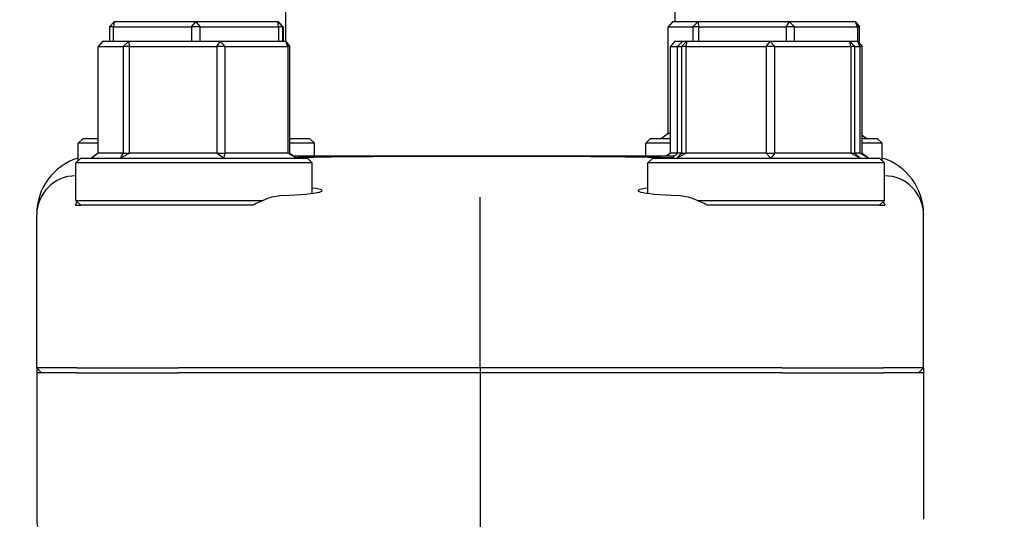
# Model space of a CAD drawing. Header units: inches. Extents: x 18 to 846, y -67 to 561.
# Tile 548 of 656: x 718.12 to 721.24, y 224.14 to 225.73. Entities that reach past the tile are written whole.
import ezdxf

# ---------------------------------------------------------------- set-up
doc = ezdxf.new("R2010")
doc.units = ezdxf.units.IN
doc.header["$LTSCALE"] = 24
doc.header["$MEASUREMENT"] = 0
doc.layers.add('Visible (ANSI)', color=7, linetype='Continuous', lineweight=30)

msp = doc.modelspace()

# ---------------------------------------------------------------- linework, layer by layer
at = {"layer": 'Visible (ANSI)'}
for p, q in [((718.9633, 225.97282), (718.9633, 225.65661)), ((720.1983, 225.97282), (720.1983, 225.71911)), ((718.40508, 225.70349), (718.42067, 225.71911)), ((718.41849, 225.70349), (718.40508, 225.70349)), ((718.40508, 225.70349), (718.40508, 225.65661)), ((718.42067, 225.71911), (718.41849, 225.70349)), ((718.41849, 225.65661), (718.41849, 225.70349)), ((718.41849, 225.70349), (718.66569, 225.70349)), ((718.67928, 225.71911), (718.42067, 225.71911)), ((718.66569, 225.70349), (718.67928, 225.71911)), ((718.69276, 225.70349), (718.66569, 225.70349)), ((718.66569, 225.70349), (718.66569, 225.65661)), ((718.67928, 225.71911), (718.69276, 225.70349)), ((718.93941, 225.71911), (718.67928, 225.71911)), ((718.69276, 225.65661), (718.69276, 225.70349)), ((718.69276, 225.70349), (718.94142, 225.70349)), ((718.94142, 225.70349), (718.93941, 225.71911)), ((718.93941, 225.71911), (718.95507, 225.70349)), ((718.94094, 225.71911), (718.93941, 225.71911)), ((718.95653, 225.70349), (718.94094, 225.71911)), ((718.95507, 225.70349), (718.94142, 225.70349)), ((718.94142, 225.70349), (718.94142, 225.65661)), ((718.95507, 225.65661), (718.95507, 225.70349)), ((718.95507, 225.70349), (718.95653, 225.70349)), ((718.95653, 225.70349), (718.95653, 225.65661)), ((720.19057, 225.71911), (720.17732, 225.70349)), ((720.17732, 225.36474), (720.17732, 225.70349)), ((720.17732, 225.70349), (720.25484, 225.70349)), ((720.27167, 225.71911), (720.19057, 225.71911)), ((720.25484, 225.70349), (720.27167, 225.71911)), ((720.27421, 225.70349), (720.25484, 225.70349)), ((720.25484, 225.70349), (720.25484, 225.65661)), ((720.27167, 225.71911), (720.27421, 225.70349)), ((720.5619, 225.71911), (720.27167, 225.71911)), ((720.27421, 225.65661), (720.27421, 225.70349)), ((720.27421, 225.70349), (720.55164, 225.70349)), ((720.55164, 225.70349), (720.5619, 225.71911)), ((720.5777, 225.70349), (720.55164, 225.70349)), ((720.55164, 225.70349), (720.55164, 225.65661)), ((720.5619, 225.71911), (720.5777, 225.70349)), ((720.77104, 225.71911), (720.5619, 225.71911)), ((720.5777, 225.65661), (720.5777, 225.70349)), ((720.5777, 225.70349), (720.77761, 225.70349)), ((720.77761, 225.70349), (720.77104, 225.71911)), ((720.77104, 225.71911), (720.78429, 225.70349)), ((720.78429, 225.70349), (720.77761, 225.70349)), ((720.77761, 225.70349), (720.77761, 225.65661)), ((720.78429, 225.64995), (720.78429, 225.70349)), ((718.38294, 225.65661), (718.36975, 225.64099)), ((718.36975, 225.30224), (718.36975, 225.64099)), ((718.36975, 225.64099), (718.44898, 225.64099)), ((718.46583, 225.65661), (718.38294, 225.65661)), ((718.44898, 225.64099), (718.46583, 225.65661)), ((718.46847, 225.64099), (718.44898, 225.64099)), ((718.44898, 225.64099), (718.44898, 225.30224)), ((718.46583, 225.65661), (718.46847, 225.64099)), ((718.75651, 225.65661), (718.46583, 225.65661)), ((718.46847, 225.30224), (718.46847, 225.64099)), ((718.46847, 225.64099), (718.74634, 225.64099)), ((718.74634, 225.64099), (718.75651, 225.65661)), ((718.77235, 225.64099), (718.74634, 225.64099)), ((718.74634, 225.64099), (718.74634, 225.30224)), ((718.75651, 225.65661), (718.77235, 225.64099)), ((718.96431, 225.65661), (718.75651, 225.65661)), ((718.77235, 225.30224), (718.77235, 225.64099)), ((718.77235, 225.64099), (718.97098, 225.64099)), ((718.97098, 225.64099), (718.96431, 225.65661)), ((718.96431, 225.65661), (718.9775, 225.64099)), ((718.9775, 225.64099), (718.97098, 225.64099)), ((718.97098, 225.64099), (718.97098, 225.30224)), ((718.9775, 225.30224), (718.9775, 225.64099)), ((720.19729, 225.65661), (720.18411, 225.64099)), ((720.18411, 225.30224), (720.18411, 225.64099)), ((720.18411, 225.64099), (720.20698, 225.64099)), ((720.2223, 225.65661), (720.19729, 225.65661)), ((720.2223, 225.65661), (720.20698, 225.64099)), ((720.20698, 225.30224), (720.20698, 225.64099)), ((720.20698, 225.64099), (720.21951, 225.64099)), ((720.21951, 225.64099), (720.23541, 225.65661)), ((720.23405, 225.64099), (720.21951, 225.64099)), ((720.21951, 225.64099), (720.21951, 225.30224)), ((720.23541, 225.65661), (720.2223, 225.65661)), ((720.23541, 225.65661), (720.23405, 225.64099)), ((720.23405, 225.30224), (720.23405, 225.64099)), ((720.23405, 225.64099), (720.48801, 225.64099)), ((720.50108, 225.65661), (720.23541, 225.65661)), ((720.48801, 225.64099), (720.50108, 225.65661)), ((720.51505, 225.64099), (720.48801, 225.64099)), ((720.48801, 225.64099), (720.48801, 225.30224)), ((720.50108, 225.65661), (720.51505, 225.64099)), ((720.75366, 225.65661), (720.50108, 225.65661)), ((720.51505, 225.30224), (720.51505, 225.64099)), ((720.51505, 225.64099), (720.75649, 225.64099)), ((720.75649, 225.64099), (720.75366, 225.65661)), ((720.75366, 225.65661), (720.76898, 225.64099)), ((720.77867, 225.65661), (720.75366, 225.65661)), ((720.76898, 225.64099), (720.75649, 225.64099)), ((720.75649, 225.64099), (720.75649, 225.30224)), ((720.76898, 225.30224), (720.76898, 225.64099)), ((720.76898, 225.64099), (720.78534, 225.64099)), ((720.78534, 225.64099), (720.77867, 225.65661)), ((720.77867, 225.65661), (720.79186, 225.64099)), ((720.79186, 225.64099), (720.78534, 225.64099)), ((720.78534, 225.64099), (720.78534, 225.30224)), ((720.79186, 225.30224), (720.79186, 225.64099)), ((718.32143, 225.34911), (718.3058, 225.33349)), ((718.32143, 225.34911), (718.36975, 225.34911)), ((718.9775, 225.34911), (719.04018, 225.34911)), ((719.04018, 225.34911), (719.0558, 225.33349)), ((720.12143, 225.34911), (720.1058, 225.33349)), ((720.12143, 225.34911), (720.18411, 225.34911)), ((720.17732, 225.36474), (720.1556, 225.34911)), ((720.18411, 225.36474), (720.17732, 225.36474)), ((720.79186, 225.3593), (720.80601, 225.34911)), ((720.80601, 225.34911), (720.79186, 225.3569)), ((720.79186, 225.34911), (720.84018, 225.34911)), ((720.84018, 225.34911), (720.8558, 225.33349)), ((718.36975, 225.33349), (718.3058, 225.33349)), ((718.3058, 225.27817), (718.3058, 225.33349)), ((719.0558, 225.33349), (718.9775, 225.33349)), ((719.0558, 225.29286), (719.0558, 225.33349)), ((720.18411, 225.33349), (720.1058, 225.33349)), ((720.1058, 225.29286), (720.1058, 225.33349)), ((720.8558, 225.33349), (720.79186, 225.33349)), ((720.8558, 225.27817), (720.8558, 225.33349)), ((718.31425, 225.28661), (718.29863, 225.27099)), ((718.31425, 225.28661), (719.033, 225.28661)), ((718.36975, 225.30224), (718.34792, 225.28661)), ((718.44898, 225.30224), (718.36975, 225.30224)), ((718.44079, 225.28661), (718.44898, 225.30224)), ((718.46847, 225.30224), (718.44079, 225.28661)), ((718.44898, 225.30224), (718.46847, 225.30224)), ((718.74634, 225.30224), (718.46847, 225.30224)), ((718.74634, 225.30224), (718.77235, 225.30224)), ((718.7665, 225.28661), (718.74634, 225.30224)), ((718.77235, 225.30224), (718.7665, 225.28661)), ((718.97098, 225.30224), (718.77235, 225.30224)), ((718.99934, 225.28661), (718.97098, 225.30224)), ((718.97098, 225.30224), (718.9775, 225.30224)), ((718.9775, 225.30224), (718.99934, 225.28661)), ((719.5807, 225.29286), (718.9906, 225.29286)), ((719.033, 225.28661), (719.04863, 225.27099)), ((720.19697, 225.29286), (719.5807, 225.29286)), ((720.12861, 225.28661), (720.11298, 225.27099)), ((720.12861, 225.28661), (720.84736, 225.28661)), ((720.18411, 225.30224), (720.17101, 225.29286)), ((720.20698, 225.30224), (720.18411, 225.30224)), ((720.20698, 225.30224), (720.1903, 225.28661)), ((720.20498, 225.28661), (720.21951, 225.30224)), ((720.23405, 225.30224), (720.20498, 225.28661)), ((720.21951, 225.30224), (720.20698, 225.30224)), ((720.21951, 225.30224), (720.23405, 225.30224)), ((720.48801, 225.30224), (720.23405, 225.30224)), ((720.50266, 225.28661), (720.48801, 225.30224)), ((720.48801, 225.30224), (720.51505, 225.30224)), ((720.51505, 225.30224), (720.50266, 225.28661)), ((720.75649, 225.30224), (720.51505, 225.30224)), ((720.78567, 225.28661), (720.75649, 225.30224)), ((720.75649, 225.30224), (720.76898, 225.30224)), ((720.76898, 225.30224), (720.78567, 225.28661)), ((720.78534, 225.30224), (720.76898, 225.30224)), ((720.81369, 225.28661), (720.78534, 225.30224)), ((720.78534, 225.30224), (720.79186, 225.30224)), ((720.79186, 225.30224), (720.81369, 225.28661)), ((720.84736, 225.28661), (720.86298, 225.27099)), ((719.04863, 225.27099), (718.29863, 225.27099)), ((718.29863, 225.15224), (718.29863, 225.27099)), ((719.04863, 225.17463), (719.04863, 225.27099)), ((720.86298, 225.27099), (720.11298, 225.27099)), ((720.11298, 225.17463), (720.11298, 225.27099)), ((720.86298, 225.15224), (720.86298, 225.27099)), ((719.5808, 225.03799), (719.5808, 225.16293)), ((718.29685, 225.13661), (718.31425, 225.13661)), ((718.29863, 225.15224), (718.89234, 225.15224)), ((718.31425, 225.13661), (718.29863, 225.15224)), ((718.76192, 225.13661), (718.31425, 225.13661)), ((720.26927, 225.15224), (720.86298, 225.15224)), ((720.84736, 225.13661), (720.39969, 225.13661)), ((720.84736, 225.13661), (720.86298, 225.15224)), ((720.84736, 225.13661), (720.86476, 225.13661)), ((718.17455, 225.10876), (718.17455, 225.10606)), ((718.17455, 224.62099), (718.17455, 225.10606)), ((720.98705, 225.10876), (720.98705, 225.10606)), ((720.98705, 224.62099), (720.98705, 225.10606)), ((719.5808, 224.62099), (719.5808, 225.03799)), ((718.17455, 224.62099), (718.17455, 224.60536)), ((718.30191, 224.62099), (718.17455, 224.62099)), ((718.17455, 224.62099), (718.19032, 224.60536)), ((718.17455, 224.60536), (718.17455, 224.14013)), ((718.30191, 224.60536), (718.17455, 224.60536)), ((718.30191, 224.62099), (718.62414, 224.62099)), ((718.30191, 224.60536), (718.62414, 224.60536)), ((719.5808, 224.62099), (718.62414, 224.62099)), ((719.5808, 224.60536), (718.62414, 224.60536)), ((720.53747, 224.62099), (719.5808, 224.62099)), ((719.5808, 224.62099), (719.5808, 224.60536)), ((719.5808, 224.60536), (719.5808, 223.82899)), ((720.53747, 224.60536), (719.5808, 224.60536)), ((720.53747, 224.62099), (720.8597, 224.62099)), ((720.53747, 224.60536), (720.8597, 224.60536)), ((720.98705, 224.62099), (720.8597, 224.62099)), ((720.98705, 224.60536), (720.8597, 224.60536)), ((720.97129, 224.60536), (720.98705, 224.62099)), ((720.98705, 224.62099), (720.98705, 224.60536)), ((720.98705, 224.60536), (720.98705, 224.14013))]:
    msp.add_line(p, q, dxfattribs=at)
msp.add_arc((730.5808, 232.73036), 18.75, 193.689887, 261.558657, dxfattribs=at)
for centre, major_axis, ratio, start_param, end_param in [((718.36371, 225.10769), (0.18003, -0.0586), 0.9903423, 2.1937689, 3.4534494), ((720.7979, 225.10769), (-0.18003, -0.0586), 0.9903423, 2.829736, 4.0894164), ((718.30066, 225.10519), (-0.1175, 0.04626), 0.9899206, 5.1001048, 6.6547973), ((720.86095, 225.10519), (0.1175, 0.04626), 0.9899206, 5.9115734, 7.4662658), ((718.67363, 225.18282), (0.40625, 0), 0.0524078, 5.4675538, 6.6779764), ((720.48798, 225.18282), (0.40625, 0), 0.0524078, 2.7468015, 3.9572242), ((718.30066, 224.13984), (0.12504, -0.01646), 0.991106, 3.2713412, 4.712389)]:
    msp.add_ellipse(centre, major_axis=major_axis, ratio=ratio, start_param=start_param, end_param=end_param, dxfattribs=at)
for points, knots in [([(718.99643, 225.2887), (719.00157, 225.28882), (719.00678, 225.28895), (719.08323, 225.29067), (719.16651, 225.29162), (719.33416, 225.29254), (719.41514, 225.29267), (719.51372, 225.29273), (719.52958, 225.29274), (719.55494, 225.29275), (719.56441, 225.29275), (719.58248, 225.29275), (719.59106, 225.29275), (719.61088, 225.29275), (719.6221, 225.29274), (719.65577, 225.29273), (719.67816, 225.29272), (719.7562, 225.29264), (719.81096, 225.29253), (719.95557, 225.29193), (720.04043, 225.29117), (720.14189, 225.28927), (720.16775, 225.28867), (720.19177, 225.28799)], [4.286994, 4.286994, 4.286994, 4.286994, 4.3433226, 4.3433226, 5.1013156, 5.1013156, 5.7353123, 5.7353123, 5.8564738, 5.8564738, 5.9286995, 5.9286995, 5.9941278, 5.9941278, 6.0797236, 6.0797236, 6.2512222, 6.2512222, 6.6809245, 6.6809245, 7.4266324, 7.4266324, 7.7047488, 7.7047488, 7.7047488, 7.7047488]), ([(718.95207, 225.16732), (718.9362, 225.16654), (718.91835, 225.16226), (718.88686, 225.1503), (718.87343, 225.14392), (718.86052, 225.13661)], [0.53727464, 0.53727464, 0.53727464, 0.53727464, 0.70123165, 0.70123165, 0.81966305, 0.81966305, 0.81966305, 0.81966305]), ([(720.30109, 225.13661), (720.2882, 225.14391), (720.27479, 225.15028), (720.2433, 225.16225), (720.22542, 225.16653), (720.20954, 225.16732)], [1.49579577, 1.49579577, 1.49579577, 1.49579577, 1.61405233, 1.61405233, 1.77819273, 1.77819273, 1.77819273, 1.77819273])]:
    msp.add_open_spline(points, degree=3, knots=knots, dxfattribs=at)
for points in [[(718.29685, 225.13661), (718.29878, 225.14059), (718.30085, 225.14435), (718.303, 225.14787)], [(720.85861, 225.14787), (720.86076, 225.14435), (720.86283, 225.14059), (720.86476, 225.13661)]]:
    msp.add_open_spline(points, degree=3, dxfattribs=at)
for points, weights in [([(718.86052, 225.13661), (718.81144, 225.13661), (718.76192, 225.13661)], [0.999903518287, 0.999901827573, 0.9999171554]), ([(720.39969, 225.13661), (720.35017, 225.13661), (720.30109, 225.13661)], [0.999917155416, 0.999901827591, 0.999903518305])]:
    msp.add_rational_spline(points, weights, degree=2, dxfattribs=at)

doc.saveas('drawing.dxf')
